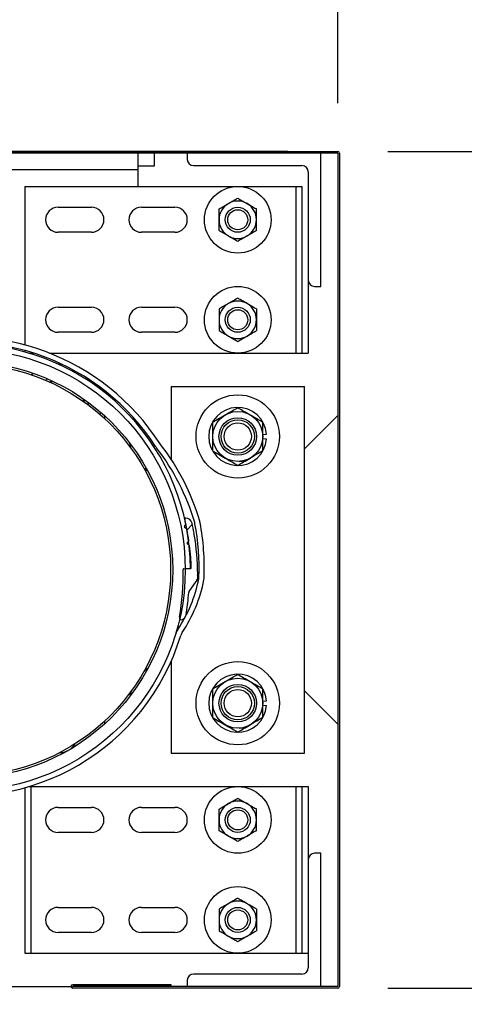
# Model space of a CAD drawing. Header units: inches. Extents: x 170 to 312, y 215 to 248.
# Tile 499 of 557: x 284.775 to 285.192, y 224.086 to 225.009. Entities that reach past the tile are written whole.
import ezdxf

# ---------------------------------------------------------------- set-up
doc = ezdxf.new("R2010")
doc.units = ezdxf.units.IN
doc.header["$LTSCALE"] = 0.25
doc.header["$MEASUREMENT"] = 0
doc.layers.add('ANNOTATIONS', color=1, linetype='Continuous')
doc.layers.add('STANDARD MOTOR RH', color=7, linetype='Continuous')
doc.styles.add('ARIAL', font='arial.ttf', dxfattribs={"height": 0.09375})
doc.dimstyles.new('STANDARD$0', dxfattribs={"dimtxt": 0.09375, "dimasz": 0.09375, "dimexe": 0.03125, "dimexo": 0.046875, "dimgap": 0.09, "dimtad": 0, "dimtih": 1, "dimtoh": 1, "dimdec": 4, "dimzin": 0, "dimdsep": 46, "dimtxsty": 'ARIAL', "dimcen": 0.09, "dimadec": 0, "dimazin": 0, "dimtfac": 1, "dimtdec": 4, "dimtofl": 0, "dimtmove": 0, "dimatfit": 1, "dimfxl": 1, "dimtolj": 1, "dimtzin": 0, "dimarcsym": 0})

# ---------------------------------------------------------------- blocks, each defined once
blk = doc.blocks.new('*D158')
at = {"layer": 'ANNOTATIONS', "color": 0, "lineweight": -2, "transparency": 16777216}
for p, q in [((285.12008, 224.88534), (285.51861, 224.88534)), ((285.48736, 224.79159), (285.48736, 224.63171)), ((285.48736, 224.19489), (285.48736, 224.35476)), ((285.12008, 224.10114), (285.51861, 224.10114))]:
    blk.add_line(p, q, dxfattribs=at)
at = {"layer": 'ANNOTATIONS', "color": 0, "transparency": 16777216}
for points in [[(285.47173, 224.79159), (285.50298, 224.79159), (285.48736, 224.88534)], [(285.47173, 224.19489), (285.50298, 224.19489), (285.48736, 224.10114)]]:
    blk.add_solid(points, dxfattribs=at)
at = {"layer": 'defpoints', "color": 0, "transparency": 16777216}
for p in [(285.07321, 224.88534), (285.07321, 224.10114), (285.48736, 224.10114)]:
    blk.add_point(p, dxfattribs=at)
at = {"layer": 'ANNOTATIONS', "color": 0, "transparency": 16777216, "insert": (285.48736, 224.49324), "char_height": 0.09375, "attachment_point": 5, "style": 'ARIAL'}
blk.add_mtext('\\A1;16 1/2"', dxfattribs=at)
blk = doc.blocks.new('*D159')
at = {"layer": 'ANNOTATIONS', "color": 0, "lineweight": -2, "transparency": 16777216}
for p, q in [((285.12008, 224.10114), (285.51861, 224.10114)), ((285.48736, 224.00739), (285.48736, 223.89519)), ((285.48736, 223.50886), (285.48736, 223.62106)), ((284.33883, 223.41511), (285.51861, 223.41511))]:
    blk.add_line(p, q, dxfattribs=at)
at = {"layer": 'ANNOTATIONS', "color": 0, "transparency": 16777216}
for points in [[(285.47173, 224.00739), (285.50298, 224.00739), (285.48736, 224.10114)], [(285.47173, 223.50886), (285.50298, 223.50886), (285.48736, 223.41511)]]:
    blk.add_solid(points, dxfattribs=at)
at = {"layer": 'defpoints', "color": 0, "transparency": 16777216}
for p in [(285.07321, 224.10114), (285.48736, 224.10114), (284.29196, 223.41511)]:
    blk.add_point(p, dxfattribs=at)
at = {"layer": 'ANNOTATIONS', "color": 0, "transparency": 16777216, "insert": (285.48736, 223.75813), "char_height": 0.09375, "attachment_point": 5, "style": 'ARIAL'}
blk.add_mtext('\\A1;11"', dxfattribs=at)
blk = doc.blocks.new('*D157')
at = {"layer": 'ANNOTATIONS', "color": 0, "lineweight": -2, "transparency": 16777216}
for p, q in [((283.19094, 225.07136), (283.19094, 225.16511)), ((283.19094, 225.16511), (283.28469, 225.16511)), ((284.24668, 224.97761), (283.15969, 224.97761)), ((285.02633, 224.88534), (283.15969, 224.88534)), ((283.19094, 224.79159), (283.19094, 224.69784))]:
    blk.add_line(p, q, dxfattribs=at)
at = {"layer": 'ANNOTATIONS', "color": 0, "transparency": 16777216}
for points in [[(283.17531, 225.07136), (283.20656, 225.07136), (283.19094, 224.97761)], [(283.17531, 224.79159), (283.20656, 224.79159), (283.19094, 224.88534)]]:
    blk.add_solid(points, dxfattribs=at)
at = {"layer": 'defpoints', "color": 0, "transparency": 16777216}
for p in [(284.29355, 224.97761), (283.19094, 224.88534), (285.07321, 224.88534)]:
    blk.add_point(p, dxfattribs=at)
at = {"layer": 'ANNOTATIONS', "color": 0, "transparency": 16777216, "insert": (283.53338, 225.16511), "char_height": 0.09375, "attachment_point": 5, "style": 'ARIAL'}
blk.add_mtext('\\A1;1 1/2"', dxfattribs=at)
blk = doc.blocks.new('*D167')
at = {"layer": 'ANNOTATIONS', "color": 0, "lineweight": -2, "transparency": 16777216}
for p, q in [((284.29048, 225.02291), (284.29048, 225.58681)), ((285.07321, 224.93074), (285.07321, 225.58681)), ((284.38423, 225.55556), (284.39433, 225.55556)), ((284.97946, 225.55556), (284.96455, 225.55556))]:
    blk.add_line(p, q, dxfattribs=at)
at = {"layer": 'ANNOTATIONS', "color": 0, "transparency": 16777216}
for points in [[(284.38423, 225.57118), (284.38423, 225.53993), (284.29048, 225.55556)], [(284.97946, 225.57118), (284.97946, 225.53993), (285.07321, 225.55556)]]:
    blk.add_solid(points, dxfattribs=at)
at = {"layer": 'defpoints', "color": 0, "transparency": 16777216}
for p in [(285.07321, 225.55556), (284.29048, 224.97604), (285.07321, 224.88386)]:
    blk.add_point(p, dxfattribs=at)
at = {"layer": 'ANNOTATIONS', "color": 0, "transparency": 16777216, "insert": (284.67944, 225.55556), "char_height": 0.09375, "attachment_point": 5, "style": 'ARIAL'}
blk.add_mtext('\\A1;17 1/4"', dxfattribs=at)
blk = doc.blocks.new('*D168')
at = {"layer": 'ANNOTATIONS', "color": 0, "lineweight": -2, "transparency": 16777216}
for p, q in [((285.12008, 224.10114), (285.51861, 224.10114)), ((285.48736, 224.00739), (285.48736, 223.895)), ((285.48736, 223.50886), (285.48736, 223.62125)), ((284.33883, 223.41511), (285.51861, 223.41511))]:
    blk.add_line(p, q, dxfattribs=at)
at = {"layer": 'ANNOTATIONS', "color": 0, "transparency": 16777216}
for points in [[(285.47173, 224.00739), (285.50298, 224.00739), (285.48736, 224.10114)], [(285.47173, 223.50886), (285.50298, 223.50886), (285.48736, 223.41511)]]:
    blk.add_solid(points, dxfattribs=at)
at = {"layer": 'defpoints', "color": 0, "transparency": 16777216}
for p in [(285.07321, 224.10114), (285.48736, 224.10114), (284.29196, 223.41511)]:
    blk.add_point(p, dxfattribs=at)
at = {"layer": 'ANNOTATIONS', "color": 0, "transparency": 16777216, "insert": (285.48736, 223.75813), "char_height": 0.09375, "attachment_point": 5, "style": 'ARIAL'}
blk.add_mtext('\\A1;  ', dxfattribs=at)
blk = doc.blocks.new('*D169')
at = {"layer": 'ANNOTATIONS', "color": 0, "lineweight": -2, "transparency": 16777216}
for p, q in [((285.12156, 224.88534), (285.51861, 224.88534)), ((285.48736, 224.79159), (285.48736, 224.63171)), ((285.48736, 224.19489), (285.48736, 224.35476)), ((285.12008, 224.10114), (285.51861, 224.10114))]:
    blk.add_line(p, q, dxfattribs=at)
at = {"layer": 'ANNOTATIONS', "color": 0, "transparency": 16777216}
for points in [[(285.47173, 224.79159), (285.50298, 224.79159), (285.48736, 224.88534)], [(285.47173, 224.19489), (285.50298, 224.19489), (285.48736, 224.10114)]]:
    blk.add_solid(points, dxfattribs=at)
at = {"layer": 'defpoints', "color": 0, "transparency": 16777216}
for p in [(285.07468, 224.88534), (285.07321, 224.10114), (285.48736, 224.10114)]:
    blk.add_point(p, dxfattribs=at)
at = {"layer": 'ANNOTATIONS', "color": 0, "transparency": 16777216, "insert": (285.48736, 224.49324), "char_height": 0.09375, "attachment_point": 5, "style": 'ARIAL'}
blk.add_mtext('\\A1;16 1/2"', dxfattribs=at)
blk = doc.blocks.new('*D170')
at = {"layer": 'ANNOTATIONS', "color": 0, "lineweight": -2, "transparency": 16777216}
for p, q in [((285.12008, 224.88534), (285.95469, 224.88534)), ((285.92344, 224.79159), (285.92344, 224.2887)), ((285.92344, 223.50886), (285.92344, 224.01175)), ((284.33883, 223.41511), (285.95469, 223.41511))]:
    blk.add_line(p, q, dxfattribs=at)
at = {"layer": 'ANNOTATIONS', "color": 0, "transparency": 16777216}
for points in [[(285.90782, 224.79159), (285.93907, 224.79159), (285.92344, 224.88534)], [(285.90782, 223.50886), (285.93907, 223.50886), (285.92344, 223.41511)]]:
    blk.add_solid(points, dxfattribs=at)
at = {"layer": 'defpoints', "color": 0, "transparency": 16777216}
for p in [(285.07321, 224.88534), (285.92344, 224.88534), (284.29196, 223.41511)]:
    blk.add_point(p, dxfattribs=at)
at = {"layer": 'ANNOTATIONS', "color": 0, "transparency": 16777216, "insert": (285.92344, 224.15023), "char_height": 0.09375, "attachment_point": 5, "style": 'ARIAL'}
blk.add_mtext('\\A1;27 1/2"', dxfattribs=at)

msp = doc.modelspace()

# ---------------------------------------------------------------- hatches: boundary and pattern name
at = {"layer": 'STANDARD MOTOR RH'}
h = msp.add_hatch(dxfattribs=at)
h.set_pattern_fill('ANSI38', color=256, style=0)
h.set_pattern_definition([(45, (282.44188, 206.48444), (-0.08838835, 0.08838835), []), (135, (282.44188, 206.48444), (-0.26516504, 0.08838835), [0.3125, -0.1875])])
edge = h.paths.add_edge_path(flags=0)
edge.add_arc((284.70949, 224.48773), 0.21875, -10.27123, 1.55849, ccw=False)
edge.add_arc((284.92666, 224.44838), 0.00195, 169.73019, 290.16651)
edge.add_arc((284.92531, 224.45204), 0.00586, 290.16786, 350.61117)
edge.add_arc((284.70949, 224.48773), 0.22461, 350.61117, 353.06275)
edge.add_line((284.93246, 224.4606), (284.93191, 224.46129))
edge.add_line((284.93191, 224.46129), (284.9326, 224.46184))
edge.add_arc((284.70949, 224.48773), 0.22461, 353.38092, 355.94315)
edge.add_arc((284.93743, 224.47156), 0.00391, 144.58538, 175.94315, ccw=False)
edge.add_line((284.93425, 224.47383), (284.94118, 224.48357))
edge.add_arc((284.938, 224.48584), 0.00391, 324.58538, 359.52528)
edge.add_arc((284.70949, 224.48773), 0.23242, 359.52528, 360.0672)
edge.add_line((284.94191, 224.488), (284.94129, 224.48863))
edge.add_line((284.94129, 224.48863), (284.94191, 224.48925))
edge.add_arc((284.70949, 224.48773), 0.23242, 0.37559, 9.56785)
edge.add_line((284.93868, 224.52636), (284.93796, 224.52687))
edge.add_line((284.93796, 224.52687), (284.93847, 224.52759))
edge.add_arc((284.70949, 224.48773), 0.23242, 9.87553, 12.26845)
edge.add_arc((284.93088, 224.53587), 0.00586, 12.26845, 91.33603)
edge.add_arc((284.93076, 224.54075), 0.000977, 91.33603, 193.47583)
edge.add_arc((284.70949, 224.48773), 0.22656, 12.34494, 13.47583, ccw=False)
edge.add_arc((284.9302, 224.53603), 0.000625, -33.27759, 12.34494, ccw=False)
edge.add_line((284.93073, 224.53569), (284.92951, 224.53383))
edge.add_arc((284.93003, 224.53349), 0.000625, 146.72241, 236.72182)
edge.add_line((284.92968, 224.53296), (284.93155, 224.53174))
edge.add_arc((284.9312, 224.53122), 0.000625, 11.09851, 56.72182, ccw=False)
edge.add_arc((284.70949, 224.48773), 0.22656, 8.34495, 11.09851, ccw=False)
edge.add_arc((284.93304, 224.52052), 0.000625, -37.27826, 8.34495, ccw=False)
edge.add_line((284.93353, 224.52014), (284.93219, 224.51837))
edge.add_arc((284.93268, 224.51799), 0.000625, 142.72174, 232.72211)
edge.add_line((284.9323, 224.51749), (284.93407, 224.51615))
edge.add_arc((284.9337, 224.51565), 0.000625, 7.09848, 52.72211, ccw=False)
edge.add_arc((284.70949, 224.48773), 0.22656, 1.88019, 7.09848, ccw=False)
edge.add_arc((284.93531, 224.49514), 0.000625, -88.27838, 1.88019, ccw=False)
edge.add_line((284.93532, 224.49452), (284.92877, 224.49432))
edge.add_arc((284.92878, 224.49369), 0.000625, 91.72162, 181.55849)

# ---------------------------------------------------------------- linework, layer by layer
for p, q in [((284.29343, 224.88534), (285.07321, 224.88534)), ((285.07321, 224.88386), (284.29196, 224.88386)), ((284.88571, 224.88386), (284.88571, 224.85261)), ((284.90133, 224.87183), (284.90133, 224.88386)), ((284.93221, 224.88386), (284.93221, 224.878)), ((285.05721, 224.75886), (285.05721, 224.88386)), ((285.07321, 224.88386), (285.07321, 224.10261)), ((285.07468, 224.88386), (285.07468, 224.10261)), ((284.88571, 224.86824), (284.29196, 224.86824)), ((284.88571, 224.87183), (284.90133, 224.87183)), ((284.93807, 224.87214), (285.03963, 224.87214)), ((285.04549, 224.86628), (285.04549, 224.69636)), ((284.77987, 224.85261), (284.77987, 224.70396)), ((284.77987, 224.85261), (285.03963, 224.85261)), ((285.03377, 224.85261), (285.03377, 224.69636)), ((285.03963, 224.85261), (285.03963, 224.69636)), ((284.81112, 224.83308), (284.84237, 224.83308)), ((284.88924, 224.83308), (284.92049, 224.83308)), ((284.84237, 224.80964), (284.81112, 224.80964)), ((284.92049, 224.80964), (284.88924, 224.80964)), ((285.05135, 224.75886), (285.05721, 224.75886)), ((284.81112, 224.73933), (284.84237, 224.73933)), ((284.88924, 224.73933), (284.92049, 224.73933)), ((284.84237, 224.71589), (284.81112, 224.71589)), ((284.92049, 224.71589), (284.88924, 224.71589)), ((284.77987, 224.69885), (284.77987, 224.69748)), ((284.78374, 224.69636), (284.78824, 224.69636)), ((284.78572, 224.69715), (284.78572, 224.69636)), ((284.80291, 224.69636), (285.04549, 224.69636)), ((284.81088, 224.6862), (284.81413, 224.68617)), ((284.78589, 224.67615), (284.78762, 224.67762)), ((284.79916, 224.67105), (284.8015, 224.67217)), ((284.80311, 224.66905), (284.80498, 224.67013)), ((284.84483, 224.66844), (284.84648, 224.66565)), ((284.85038, 224.66445), (284.84776, 224.66473)), ((284.91696, 224.66511), (285.04195, 224.66511)), ((284.91696, 224.66511), (284.91696, 224.59695)), ((285.04195, 224.32136), (285.04195, 224.66511)), ((284.85446, 224.66135), (284.85446, 224.65966)), ((284.83551, 224.65021), (284.83551, 224.65274)), ((284.83902, 224.65051), (284.83922, 224.64793)), ((284.85446, 224.63788), (284.85446, 224.63523)), ((285.07321, 224.63777), (285.04195, 224.60652)), ((285.00289, 224.62008), (285.00653, 224.62037)), ((285.00289, 224.61639), (285.00653, 224.61611)), ((284.92951, 224.53383), (284.93073, 224.53569)), ((284.93154, 224.53174), (284.92968, 224.53296)), ((284.93847, 224.52759), (284.93796, 224.52687)), ((284.93796, 224.52687), (284.93868, 224.52636)), ((284.93219, 224.51837), (284.93353, 224.52014)), ((284.93407, 224.51615), (284.9323, 224.51749)), ((284.93922, 224.523), (284.93922, 224.523)), ((284.92877, 224.49432), (284.93533, 224.49452)), ((284.93023, 224.49448), (284.93515, 224.49451)), ((284.94191, 224.48925), (284.94129, 224.48863)), ((284.94129, 224.48863), (284.94191, 224.488)), ((284.94118, 224.48357), (284.93425, 224.47383)), ((284.9326, 224.46184), (284.93191, 224.46129)), ((284.93191, 224.46129), (284.93246, 224.4606)), ((284.93202, 224.45722), (284.93202, 224.45722)), ((284.91696, 224.4073), (284.91696, 224.32136)), ((284.87953, 224.37944), (284.87843, 224.3747)), ((285.04195, 224.37996), (285.07321, 224.34871)), ((285.00289, 224.37008), (285.00653, 224.37037)), ((285.00289, 224.36639), (285.00653, 224.36611)), ((284.85446, 224.35125), (284.85446, 224.3486)), ((284.91696, 224.32136), (285.04195, 224.32136)), ((284.77987, 224.289), (284.77987, 224.13386)), ((284.78374, 224.29011), (285.04549, 224.29011)), ((284.78572, 224.29011), (284.78572, 224.13386)), ((285.03377, 224.29011), (285.03377, 224.13386)), ((285.03963, 224.29011), (285.03963, 224.13386)), ((285.04549, 224.29011), (285.04549, 224.12019)), ((284.81112, 224.27058), (284.84237, 224.27058)), ((284.88924, 224.27058), (284.92049, 224.27058)), ((284.84237, 224.24714), (284.81112, 224.24714)), ((284.92049, 224.24714), (284.88924, 224.24714)), ((285.05721, 224.22761), (285.05135, 224.22761)), ((285.05721, 224.10261), (285.05721, 224.22761)), ((284.81112, 224.17683), (284.84237, 224.17683)), ((284.88924, 224.17683), (284.92049, 224.17683)), ((284.84237, 224.15339), (284.81112, 224.15339)), ((284.92049, 224.15339), (284.88924, 224.15339)), ((284.77987, 224.13386), (285.04549, 224.13386)), ((285.03963, 224.11433), (284.93807, 224.11433)), ((284.58096, 224.10261), (284.82321, 224.10261)), ((284.91695, 224.10433), (284.8248, 224.10433)), ((284.91695, 224.10286), (284.8248, 224.10286)), ((285.07321, 224.10261), (284.8248, 224.10261)), ((285.07321, 224.10114), (284.8248, 224.10114)), ((284.91695, 224.10286), (284.91695, 224.10433)), ((284.93221, 224.10847), (284.93221, 224.10261))]:
    msp.add_line(p, q, dxfattribs=at)
at = {"layer": 'STANDARD MOTOR RH', "flags": 128}
for points in [[(284.80369, 224.66905), (284.80601, 224.6698), (284.80646, 224.66992)], [(284.83522, 224.65085), (284.83471, 224.65323), (284.83459, 224.65368)], [(284.85068, 224.64121), (284.85059, 224.64065), (284.85027, 224.63899)], [(284.87953, 224.60703), (284.87952, 224.60709), (284.87843, 224.61178)], [(284.89519, 224.5858), (284.8923, 224.58794), (284.89132, 224.58876)], [(284.89519, 224.40068), (284.8926, 224.39878), (284.89132, 224.39771)]]:
    msp.add_lwpolyline(points, dxfattribs=at)
at = {"layer": 'STANDARD MOTOR RH'}
for centre, radius in [((284.97946, 224.82136), 0.03125), ((284.97946, 224.82136), 0.01172), ((284.97946, 224.82136), 0.00939), ((284.97946, 224.72761), 0.03125), ((284.97946, 224.72761), 0.01172), ((284.97946, 224.72761), 0.00939), ((284.72321, 224.49324), 0.20703), ((284.72321, 224.49324), 0.19531), ((284.72321, 224.49324), 0.19336), ((284.97946, 224.61824), 0.03906), ((284.97946, 224.61824), 0.02344), ((284.97946, 224.61824), 0.01758), ((284.97946, 224.61824), 0.01563), ((284.97946, 224.61824), 0.01276), ((284.97946, 224.36824), 0.03906), ((284.97946, 224.36824), 0.02344), ((284.97946, 224.36824), 0.01758), ((284.97946, 224.36824), 0.01563), ((284.97946, 224.36824), 0.01276), ((284.97946, 224.25886), 0.03125), ((284.97946, 224.25886), 0.01172), ((284.97946, 224.25886), 0.00939), ((284.97946, 224.16511), 0.03125), ((284.97946, 224.16511), 0.01172), ((284.97946, 224.16511), 0.00939)]:
    msp.add_circle(centre, radius, dxfattribs=at)
for centre, radius, start, end in [((285.07321, 224.88386), 0.00148, 0, 90), ((284.93807, 224.878), 0.00586, 180, 270), ((285.03963, 224.86628), 0.00586, 0, 90), ((284.97946, 224.82136), 0.01756, 60, 120), ((284.81112, 224.82136), 0.01172, 90, 270), ((284.84237, 224.82136), 0.01172, 270, 90), ((284.88924, 224.82136), 0.01172, 90, 270), ((284.92049, 224.82136), 0.01172, 270, 90), ((284.97946, 224.82136), 0.01756, 120, 239.99999), ((284.97946, 224.82136), 0.01756, 300, 60.00001), ((284.97946, 224.82136), 0.01756, 240, 300), ((285.05135, 224.76472), 0.00586, 180, 270), ((284.81112, 224.72761), 0.01172, 90, 270), ((284.84237, 224.72761), 0.01172, 270, 90), ((284.88924, 224.72761), 0.01172, 90, 270), ((284.92049, 224.72761), 0.01172, 270, 90), ((284.97946, 224.72761), 0.01756, 120, 239.99999), ((284.97946, 224.72761), 0.01756, 60, 120), ((284.97946, 224.72761), 0.01756, 300, 60.00001), ((284.72321, 224.49324), 0.2182, 32.79648, 179.97526), ((284.97946, 224.72761), 0.01756, 240, 300), ((284.72321, 224.49324), 0.21328, 32.79648, 179.97526), ((284.72321, 224.49324), 0.21195, 0.34441, 343.1474), ((284.97946, 224.61824), 0.02716, 4.4994, 355.50026), ((284.9154, 224.61708), 0.01536, 212.79648, 217.73461), ((284.73463, 224.47719), 0.21322, 16.44603, 37.73461), ((284.9154, 224.61708), 0.01044, 212.79648, 217.73461), ((284.73463, 224.47719), 0.21814, 16.44603, 37.73461), ((284.97946, 224.61824), 0.02344, 273.34701, 300), ((284.93003, 224.53349), 0.000625, 146.72241, 236.72182), ((284.93076, 224.54075), 0.000977, 91.33603, 193.47583), ((284.70949, 224.48773), 0.22656, 12.34494, 13.47583), ((284.9302, 224.53603), 0.000625, 326.72241, 12.34494), ((284.93088, 224.53587), 0.00586, 12.26845, 91.33603), ((284.70949, 224.48773), 0.23242, 9.87553, 12.26845), ((284.92911, 224.5346), 0.01044, 10.44437, 16.44603), ((284.71189, 224.49456), 0.23132, 357.95753, 10.44437), ((284.92911, 224.5346), 0.01536, 10.44437, 16.44603), ((284.71189, 224.49456), 0.23624, 357.95753, 10.44437), ((284.9312, 224.53122), 0.000625, 11.09851, 56.72182), ((284.70949, 224.48773), 0.22656, 8.34495, 11.09851), ((284.70949, 224.48773), 0.23242, 0.37559, 9.56785), ((284.93268, 224.51799), 0.000625, 142.72174, 232.72211), ((284.93304, 224.52052), 0.000625, 322.72174, 8.34495), ((284.9337, 224.51565), 0.000625, 7.09848, 52.72211), ((284.70949, 224.48773), 0.22656, 1.88019, 7.09848), ((284.70949, 224.48773), 0.21875, 349.72877, 1.55849), ((284.92878, 224.49369), 0.000625, 91.72162, 181.55849), ((284.93531, 224.49514), 0.000625, 271.72162, 1.88019), ((284.70949, 224.48773), 0.23242, 359.52528, 0.0672), ((284.81749, 224.5088), 0.12768, 325.9743, 349.12583), ((284.81749, 224.5088), 0.1326, 325.9743, 349.12583), ((284.938, 224.48584), 0.00391, 324.58538, 359.52528), ((284.93263, 224.48669), 0.01044, 349.12583, 357.95753), ((284.93263, 224.48669), 0.01536, 349.12583, 357.95753), ((284.70949, 224.48773), 0.22461, 353.38092, 355.94315), ((284.93743, 224.47156), 0.00391, 144.58538, 175.94315), ((284.70949, 224.48773), 0.22461, 350.61117, 353.06275), ((284.92531, 224.45204), 0.00586, 290.16786, 350.61117), ((284.92666, 224.44838), 0.00195, 169.73019, 290.16651), ((284.93604, 224.42876), 0.01536, 145.9743, 163.1474), ((284.93604, 224.42876), 0.01044, 145.9743, 163.1474), ((284.97946, 224.36824), 0.02716, 4.4994, 355.50026), ((284.97946, 224.36824), 0.02344, 273.34701, 300), ((284.81207, 224.33932), 0.01758, 271.46319, 328.53681), ((284.97946, 224.25886), 0.01756, 60, 120), ((284.81112, 224.25886), 0.01172, 90, 270), ((284.84237, 224.25886), 0.01172, 270, 90), ((284.88924, 224.25886), 0.01172, 90, 270), ((284.92049, 224.25886), 0.01172, 270, 90), ((284.97946, 224.25886), 0.01756, 120, 239.99999), ((284.97946, 224.25886), 0.01756, 300, 60.00001), ((284.97946, 224.25886), 0.01756, 240, 300), ((285.05135, 224.22175), 0.00586, 90, 180), ((284.97946, 224.16511), 0.01756, 60, 120), ((284.81112, 224.16511), 0.01172, 90, 270), ((284.84237, 224.16511), 0.01172, 270, 90), ((284.88924, 224.16511), 0.01172, 90, 270), ((284.92049, 224.16511), 0.01172, 270, 90), ((284.97946, 224.16511), 0.01756, 120, 239.99999), ((284.97946, 224.16511), 0.01756, 300, 60.00001), ((284.97946, 224.16511), 0.01756, 240, 300), ((285.03963, 224.12019), 0.00586, 270, 0), ((284.93807, 224.10847), 0.00586, 90, 180), ((284.8248, 224.10274), 0.0016, 90, 270), ((284.8248, 224.10274), 0.000123, 90, 270), ((285.07321, 224.10261), 0.00148, 270, 0)]:
    msp.add_arc(centre, radius, start, end, dxfattribs=at)
for points, knots in [([(284.97067, 224.83657), (284.9719, 224.83728), (284.9744, 224.83872), (284.97731, 224.8404), (284.97897, 224.84136), (284.97945, 224.84164)], [0, 0, 0, 0, 0.405747, 0.826139, 1, 1, 1, 1]), ([(284.97945, 224.84164), (284.98082, 224.84085), (284.9836, 224.83925), (284.98663, 224.8375), (284.98819, 224.8366), (284.98824, 224.83657)], [0, 0, 0, 0, 0.484053, 0.985632, 1, 1, 1, 1]), ([(284.96189, 224.8315), (284.96326, 224.83229), (284.96604, 224.83389), (284.96907, 224.83565), (284.97063, 224.83655), (284.97067, 224.83657)], [0, 0, 0, 0, 0.483959, 0.985632, 1, 1, 1, 1]), ([(284.96189, 224.82136), (284.96189, 224.82159), (284.96189, 224.82442), (284.96189, 224.8279), (284.96189, 224.8309), (284.96189, 224.8315)], [0, 0, 0, 0, 0.065993, 0.812917, 1, 1, 1, 1]), ([(284.98824, 224.83657), (284.98946, 224.83586), (284.99196, 224.83442), (284.99487, 224.83274), (284.99653, 224.83178), (284.99702, 224.8315)], [0, 0, 0, 0, 0.40572, 0.826139, 1, 1, 1, 1]), ([(284.99702, 224.82136), (284.99702, 224.82159), (284.99702, 224.82442), (284.99702, 224.8279), (284.99702, 224.8309), (284.99702, 224.8315)], [0, 0, 0, 0, 0.065993, 0.812917, 1, 1, 1, 1]), ([(284.96189, 224.81122), (284.96189, 224.81208), (284.96189, 224.8153), (284.96189, 224.8188), (284.96189, 224.82136)], [0, 0, 0, 0, 0.266165, 1, 1, 1, 1]), ([(284.99702, 224.81122), (284.99702, 224.81208), (284.99702, 224.8153), (284.99702, 224.8188), (284.99702, 224.82136)], [0, 0, 0, 0, 0.266165, 1, 1, 1, 1]), ([(284.97067, 224.80615), (284.96945, 224.80686), (284.96695, 224.8083), (284.96404, 224.80998), (284.96238, 224.81094), (284.96189, 224.81122)], [0, 0, 0, 0, 0.40572, 0.826139, 1, 1, 1, 1]), ([(284.99702, 224.81122), (284.99565, 224.81044), (284.99287, 224.80883), (284.98984, 224.80708), (284.98828, 224.80618), (284.98824, 224.80615)], [0, 0, 0, 0, 0.483959, 0.985632, 1, 1, 1, 1]), ([(284.97945, 224.80108), (284.97809, 224.80187), (284.97531, 224.80347), (284.97228, 224.80523), (284.97072, 224.80613), (284.97067, 224.80615)], [0, 0, 0, 0, 0.483959, 0.985632, 1, 1, 1, 1]), ([(284.98824, 224.80615), (284.98701, 224.80544), (284.98451, 224.804), (284.9816, 224.80232), (284.97994, 224.80136), (284.97945, 224.80108)], [0, 0, 0, 0, 0.405747, 0.826139, 1, 1, 1, 1]), ([(284.97945, 224.74789), (284.97809, 224.7471), (284.97531, 224.7455), (284.97228, 224.74375), (284.97072, 224.74285), (284.97067, 224.74282)], [0, 0, 0, 0, 0.483959, 0.985632, 1, 1, 1, 1]), ([(284.98824, 224.74282), (284.98701, 224.74353), (284.98451, 224.74497), (284.9816, 224.74665), (284.97994, 224.74761), (284.97945, 224.74789)], [0, 0, 0, 0, 0.405747, 0.826139, 1, 1, 1, 1]), ([(284.97067, 224.74282), (284.96945, 224.74211), (284.96695, 224.74067), (284.96404, 224.73899), (284.96238, 224.73803), (284.96189, 224.73775)], [0, 0, 0, 0, 0.40572, 0.826139, 1, 1, 1, 1]), ([(284.96189, 224.73775), (284.96189, 224.73689), (284.96189, 224.73367), (284.96189, 224.73018), (284.96189, 224.72761)], [0, 0, 0, 0, 0.266165, 1, 1, 1, 1]), ([(284.99702, 224.73775), (284.99565, 224.73854), (284.99287, 224.74014), (284.98984, 224.7419), (284.98828, 224.7428), (284.98824, 224.74282)], [0, 0, 0, 0, 0.483959, 0.985632, 1, 1, 1, 1]), ([(284.99702, 224.73775), (284.99702, 224.73689), (284.99702, 224.73367), (284.99702, 224.73018), (284.99702, 224.72761)], [0, 0, 0, 0, 0.266165, 1, 1, 1, 1]), ([(284.96189, 224.72761), (284.96189, 224.72738), (284.96189, 224.72455), (284.96189, 224.72108), (284.96189, 224.71807), (284.96189, 224.71747)], [0, 0, 0, 0, 0.065993, 0.812917, 1, 1, 1, 1]), ([(284.99702, 224.72761), (284.99702, 224.72738), (284.99702, 224.72455), (284.99702, 224.72108), (284.99702, 224.71807), (284.99702, 224.71747)], [0, 0, 0, 0, 0.065993, 0.812917, 1, 1, 1, 1]), ([(284.96189, 224.71747), (284.96326, 224.71669), (284.96604, 224.71508), (284.96907, 224.71333), (284.97063, 224.71243), (284.97067, 224.7124)], [0, 0, 0, 0, 0.483959, 0.985632, 1, 1, 1, 1]), ([(284.97067, 224.7124), (284.9719, 224.71169), (284.9744, 224.71025), (284.97731, 224.70857), (284.97897, 224.70761), (284.97945, 224.70733)], [0, 0, 0, 0, 0.405747, 0.826139, 1, 1, 1, 1]), ([(284.97945, 224.70733), (284.98082, 224.70812), (284.9836, 224.70972), (284.98663, 224.71148), (284.98819, 224.71238), (284.98824, 224.7124)], [0, 0, 0, 0, 0.484053, 0.985632, 1, 1, 1, 1]), ([(284.98824, 224.7124), (284.98946, 224.71311), (284.99196, 224.71455), (284.99487, 224.71624), (284.99653, 224.71719), (284.99702, 224.71747)], [0, 0, 0, 0, 0.40572, 0.826139, 1, 1, 1, 1]), ([(284.96774, 224.63854), (284.96938, 224.63948), (284.97272, 224.64141), (284.9766, 224.64365), (284.97881, 224.64493), (284.97945, 224.6453)], [0, 0, 0, 0, 0.406324, 0.827252, 1, 1, 1, 1]), ([(284.97945, 224.6453), (284.98128, 224.64425), (284.98499, 224.64211), (284.98904, 224.63977), (284.99112, 224.63857), (284.99117, 224.63854)], [0, 0, 0, 0, 0.4843425, 0.9863147, 1, 1, 1, 1]), ([(284.95602, 224.63177), (284.95784, 224.63282), (284.96155, 224.63496), (284.9656, 224.6373), (284.96768, 224.6385), (284.96774, 224.63854)], [0, 0, 0, 0, 0.4843425, 0.9863147, 1, 1, 1, 1]), ([(284.99117, 224.63854), (284.99281, 224.63759), (284.99615, 224.63566), (285.00004, 224.63342), (285.00225, 224.63214), (285.00289, 224.63177)], [0, 0, 0, 0, 0.406295, 0.827264, 1, 1, 1, 1]), ([(284.95602, 224.61824), (284.95602, 224.61855), (284.95602, 224.62058), (284.95602, 224.62436), (284.95602, 224.62854), (284.95602, 224.63097), (284.95602, 224.63177)], [0, 0, 0, 0, 0.066506, 0.435266, 0.81456, 1, 1, 1, 1]), ([(285.00289, 224.61824), (285.00289, 224.61855), (285.00289, 224.62058), (285.00289, 224.62436), (285.00289, 224.62854), (285.00289, 224.63097), (285.00289, 224.63177)], [0, 0, 0, 0, 0.066506, 0.435266, 0.81456, 1, 1, 1, 1]), ([(284.95602, 224.60471), (284.95602, 224.60585), (284.95602, 224.60856), (284.95602, 224.61308), (284.95602, 224.6165), (284.95602, 224.61824)], [0, 0, 0, 0, 0.2654548, 0.6280536, 1, 1, 1, 1]), ([(285.00289, 224.60471), (285.00289, 224.60585), (285.00289, 224.60856), (285.00289, 224.61308), (285.00289, 224.6165), (285.00289, 224.61824)], [0, 0, 0, 0, 0.2654548, 0.6280536, 1, 1, 1, 1]), ([(284.95602, 224.60471), (284.95784, 224.60365), (284.96155, 224.60151), (284.9656, 224.59917), (284.96768, 224.59797), (284.96774, 224.59794)], [0, 0, 0, 0, 0.4843425, 0.9863147, 1, 1, 1, 1]), ([(284.96774, 224.59794), (284.96938, 224.59699), (284.97272, 224.59506), (284.9766, 224.59282), (284.97881, 224.59155), (284.97945, 224.59117)], [0, 0, 0, 0, 0.406324, 0.827252, 1, 1, 1, 1]), ([(284.97945, 224.59117), (284.98128, 224.59223), (284.98499, 224.59437), (284.98904, 224.59671), (284.99112, 224.59791), (284.99117, 224.59794)], [0, 0, 0, 0, 0.4843425, 0.9863147, 1, 1, 1, 1]), ([(285.00289, 224.60471), (285.00107, 224.60365), (284.99736, 224.60151), (284.99331, 224.59917), (284.99123, 224.59797), (284.99117, 224.59794)], [0, 0, 0, 0, 0.4843425, 0.9863147, 1, 1, 1, 1]), ([(284.96774, 224.38854), (284.96938, 224.38948), (284.97272, 224.39141), (284.9766, 224.39365), (284.97881, 224.39493), (284.97945, 224.3953)], [0, 0, 0, 0, 0.406324, 0.827252, 1, 1, 1, 1]), ([(284.97945, 224.3953), (284.98128, 224.39425), (284.98499, 224.39211), (284.98904, 224.38977), (284.99112, 224.38857), (284.99117, 224.38854)], [0, 0, 0, 0, 0.4843425, 0.9863147, 1, 1, 1, 1]), ([(284.95602, 224.38177), (284.95784, 224.38282), (284.96155, 224.38496), (284.9656, 224.3873), (284.96768, 224.3885), (284.96774, 224.38854)], [0, 0, 0, 0, 0.4843425, 0.9863147, 1, 1, 1, 1]), ([(284.99117, 224.38854), (284.99281, 224.38759), (284.99615, 224.38566), (285.00004, 224.38342), (285.00225, 224.38214), (285.00289, 224.38177)], [0, 0, 0, 0, 0.406295, 0.827264, 1, 1, 1, 1]), ([(284.95602, 224.36824), (284.95602, 224.36855), (284.95602, 224.37058), (284.95602, 224.37436), (284.95602, 224.37854), (284.95602, 224.38097), (284.95602, 224.38177)], [0, 0, 0, 0, 0.066506, 0.435266, 0.81456, 1, 1, 1, 1]), ([(285.00289, 224.36824), (285.00289, 224.36855), (285.00289, 224.37058), (285.00289, 224.37436), (285.00289, 224.37854), (285.00289, 224.38097), (285.00289, 224.38177)], [0, 0, 0, 0, 0.066506, 0.435266, 0.81456, 1, 1, 1, 1]), ([(284.95602, 224.35471), (284.95602, 224.35585), (284.95602, 224.35856), (284.95602, 224.36308), (284.95602, 224.3665), (284.95602, 224.36824)], [0, 0, 0, 0, 0.2654548, 0.6280536, 1, 1, 1, 1]), ([(285.00289, 224.35471), (285.00289, 224.35585), (285.00289, 224.35856), (285.00289, 224.36308), (285.00289, 224.3665), (285.00289, 224.36824)], [0, 0, 0, 0, 0.2654548, 0.6280536, 1, 1, 1, 1]), ([(284.95602, 224.35471), (284.95784, 224.35365), (284.96155, 224.35151), (284.9656, 224.34917), (284.96768, 224.34797), (284.96774, 224.34794)], [0, 0, 0, 0, 0.4843425, 0.9863147, 1, 1, 1, 1]), ([(285.00289, 224.35471), (285.00107, 224.35365), (284.99736, 224.35151), (284.99331, 224.34917), (284.99123, 224.34797), (284.99117, 224.34794)], [0, 0, 0, 0, 0.4843425, 0.9863147, 1, 1, 1, 1]), ([(284.96774, 224.34794), (284.96938, 224.34699), (284.97272, 224.34506), (284.9766, 224.34282), (284.97881, 224.34155), (284.97945, 224.34117)], [0, 0, 0, 0, 0.406324, 0.827252, 1, 1, 1, 1]), ([(284.97945, 224.34117), (284.98128, 224.34223), (284.98499, 224.34437), (284.98904, 224.34671), (284.99112, 224.34791), (284.99117, 224.34794)], [0, 0, 0, 0, 0.4843425, 0.9863147, 1, 1, 1, 1]), ([(284.97067, 224.27407), (284.9719, 224.27478), (284.9744, 224.27622), (284.97731, 224.2779), (284.97897, 224.27886), (284.97945, 224.27914)], [0, 0, 0, 0, 0.405747, 0.826139, 1, 1, 1, 1]), ([(284.97945, 224.27914), (284.98082, 224.27835), (284.9836, 224.27675), (284.98663, 224.275), (284.98819, 224.2741), (284.98824, 224.27407)], [0, 0, 0, 0, 0.484053, 0.985632, 1, 1, 1, 1]), ([(284.96189, 224.269), (284.96326, 224.26979), (284.96604, 224.27139), (284.96907, 224.27315), (284.97063, 224.27405), (284.97067, 224.27407)], [0, 0, 0, 0, 0.483959, 0.985632, 1, 1, 1, 1]), ([(284.96189, 224.25886), (284.96189, 224.25909), (284.96189, 224.26192), (284.96189, 224.2654), (284.96189, 224.2684), (284.96189, 224.269)], [0, 0, 0, 0, 0.065993, 0.812917, 1, 1, 1, 1]), ([(284.98824, 224.27407), (284.98946, 224.27336), (284.99196, 224.27192), (284.99487, 224.27024), (284.99653, 224.26928), (284.99702, 224.269)], [0, 0, 0, 0, 0.40572, 0.826139, 1, 1, 1, 1]), ([(284.99702, 224.25886), (284.99702, 224.25909), (284.99702, 224.26192), (284.99702, 224.2654), (284.99702, 224.2684), (284.99702, 224.269)], [0, 0, 0, 0, 0.065993, 0.812917, 1, 1, 1, 1]), ([(284.96189, 224.24872), (284.96189, 224.24958), (284.96189, 224.2528), (284.96189, 224.2563), (284.96189, 224.25886)], [0, 0, 0, 0, 0.266165, 1, 1, 1, 1]), ([(284.99702, 224.24872), (284.99702, 224.24958), (284.99702, 224.2528), (284.99702, 224.2563), (284.99702, 224.25886)], [0, 0, 0, 0, 0.266165, 1, 1, 1, 1]), ([(284.97067, 224.24365), (284.96945, 224.24436), (284.96695, 224.2458), (284.96404, 224.24748), (284.96238, 224.24844), (284.96189, 224.24872)], [0, 0, 0, 0, 0.40572, 0.826139, 1, 1, 1, 1]), ([(284.99702, 224.24872), (284.99565, 224.24794), (284.99287, 224.24633), (284.98984, 224.24458), (284.98828, 224.24368), (284.98824, 224.24365)], [0, 0, 0, 0, 0.483959, 0.985632, 1, 1, 1, 1]), ([(284.97945, 224.23858), (284.97809, 224.23937), (284.97531, 224.24097), (284.97228, 224.24273), (284.97072, 224.24363), (284.97067, 224.24365)], [0, 0, 0, 0, 0.483959, 0.985632, 1, 1, 1, 1]), ([(284.98824, 224.24365), (284.98701, 224.24294), (284.98451, 224.2415), (284.9816, 224.23982), (284.97994, 224.23886), (284.97945, 224.23858)], [0, 0, 0, 0, 0.405747, 0.826139, 1, 1, 1, 1]), ([(284.97945, 224.18539), (284.97809, 224.1846), (284.97531, 224.183), (284.97228, 224.18125), (284.97072, 224.18035), (284.97067, 224.18032)], [0, 0, 0, 0, 0.483959, 0.985632, 1, 1, 1, 1]), ([(284.98824, 224.18032), (284.98701, 224.18103), (284.98451, 224.18247), (284.9816, 224.18415), (284.97994, 224.18511), (284.97945, 224.18539)], [0, 0, 0, 0, 0.405747, 0.826139, 1, 1, 1, 1]), ([(284.97067, 224.18032), (284.96945, 224.17961), (284.96695, 224.17817), (284.96404, 224.17649), (284.96238, 224.17553), (284.96189, 224.17525)], [0, 0, 0, 0, 0.40572, 0.826139, 1, 1, 1, 1]), ([(284.96189, 224.17525), (284.96189, 224.17439), (284.96189, 224.17117), (284.96189, 224.16768), (284.96189, 224.16511)], [0, 0, 0, 0, 0.266165, 1, 1, 1, 1]), ([(284.99702, 224.17525), (284.99565, 224.17604), (284.99287, 224.17764), (284.98984, 224.1794), (284.98828, 224.1803), (284.98824, 224.18032)], [0, 0, 0, 0, 0.483959, 0.985632, 1, 1, 1, 1]), ([(284.99702, 224.17525), (284.99702, 224.17439), (284.99702, 224.17117), (284.99702, 224.16768), (284.99702, 224.16511)], [0, 0, 0, 0, 0.266165, 1, 1, 1, 1]), ([(284.96189, 224.16511), (284.96189, 224.16488), (284.96189, 224.16205), (284.96189, 224.15858), (284.96189, 224.15557), (284.96189, 224.15497)], [0, 0, 0, 0, 0.065993, 0.812917, 1, 1, 1, 1]), ([(284.99702, 224.16511), (284.99702, 224.16488), (284.99702, 224.16205), (284.99702, 224.15858), (284.99702, 224.15557), (284.99702, 224.15497)], [0, 0, 0, 0, 0.065993, 0.812917, 1, 1, 1, 1]), ([(284.96189, 224.15497), (284.96326, 224.15419), (284.96604, 224.15258), (284.96907, 224.15083), (284.97063, 224.14993), (284.97067, 224.1499)], [0, 0, 0, 0, 0.483959, 0.985632, 1, 1, 1, 1]), ([(284.98824, 224.1499), (284.98946, 224.15061), (284.99196, 224.15205), (284.99487, 224.15373), (284.99653, 224.15469), (284.99702, 224.15497)], [0, 0, 0, 0, 0.40572, 0.826139, 1, 1, 1, 1]), ([(284.97067, 224.1499), (284.9719, 224.14919), (284.9744, 224.14775), (284.97731, 224.14607), (284.97897, 224.14511), (284.97945, 224.14483)], [0, 0, 0, 0, 0.405747, 0.826139, 1, 1, 1, 1]), ([(284.97945, 224.14483), (284.98082, 224.14562), (284.9836, 224.14722), (284.98663, 224.14898), (284.98819, 224.14988), (284.98824, 224.1499)], [0, 0, 0, 0, 0.484053, 0.985632, 1, 1, 1, 1])]:
    msp.add_open_spline(points, degree=3, knots=knots, dxfattribs=at)

# ---------------------------------------------------------------- dimensions: what is measured, and where the dimension line sits
at = {"layer": 'ANNOTATIONS'}
dim = msp.add_linear_dim(base=(285.07321, 225.55556), p1=(284.29048, 224.97604), p2=(285.07321, 224.88386), text='17 1/4"', dimstyle='STANDARD$0', dxfattribs=at)
dim.commit()
dim.dimension.update_dxf_attribs({"geometry": '*D167', "text_midpoint": (284.67944, 225.55556), "dimtype": 160})
for base, p1, p2, text, picture, middle in [((283.19094, 224.88534), (284.29355, 224.97761), (285.07321, 224.88534), '1 1/2"', '*D157', (283.53338, 225.16511)), ((285.92344, 224.88534), (284.29196, 223.41511), (285.07321, 224.88534), '27 1/2"', '*D170', (285.92344, 224.15023)), ((285.48736, 224.10114), (285.07321, 224.88534), (285.07321, 224.10114), '16 1/2"', '*D158', (285.48736, 224.49324)), ((285.48736, 224.10114), (285.07468, 224.88534), (285.07321, 224.10114), '16 1/2"', '*D169', (285.48736, 224.49324))]:
    dim = msp.add_linear_dim(base=base, p1=p1, p2=p2, angle=90, text=text, dimstyle='STANDARD$0', dxfattribs=at)
    dim.commit()
    dim.dimension.update_dxf_attribs({"geometry": picture, "text_midpoint": middle, "dimtype": 160})
for text, picture in [('11"', '*D159'), ('  ', '*D168')]:
    dim = msp.add_linear_dim(base=(285.48736, 224.10114), p1=(284.29196, 223.41511), p2=(285.07321, 224.10114), angle=90, text=text, dimstyle='STANDARD$0', dxfattribs=at)
    dim.commit()
    dim.dimension.update_dxf_attribs({"geometry": picture, "text_midpoint": (285.48736, 223.75813)})

doc.saveas('drawing.dxf')
